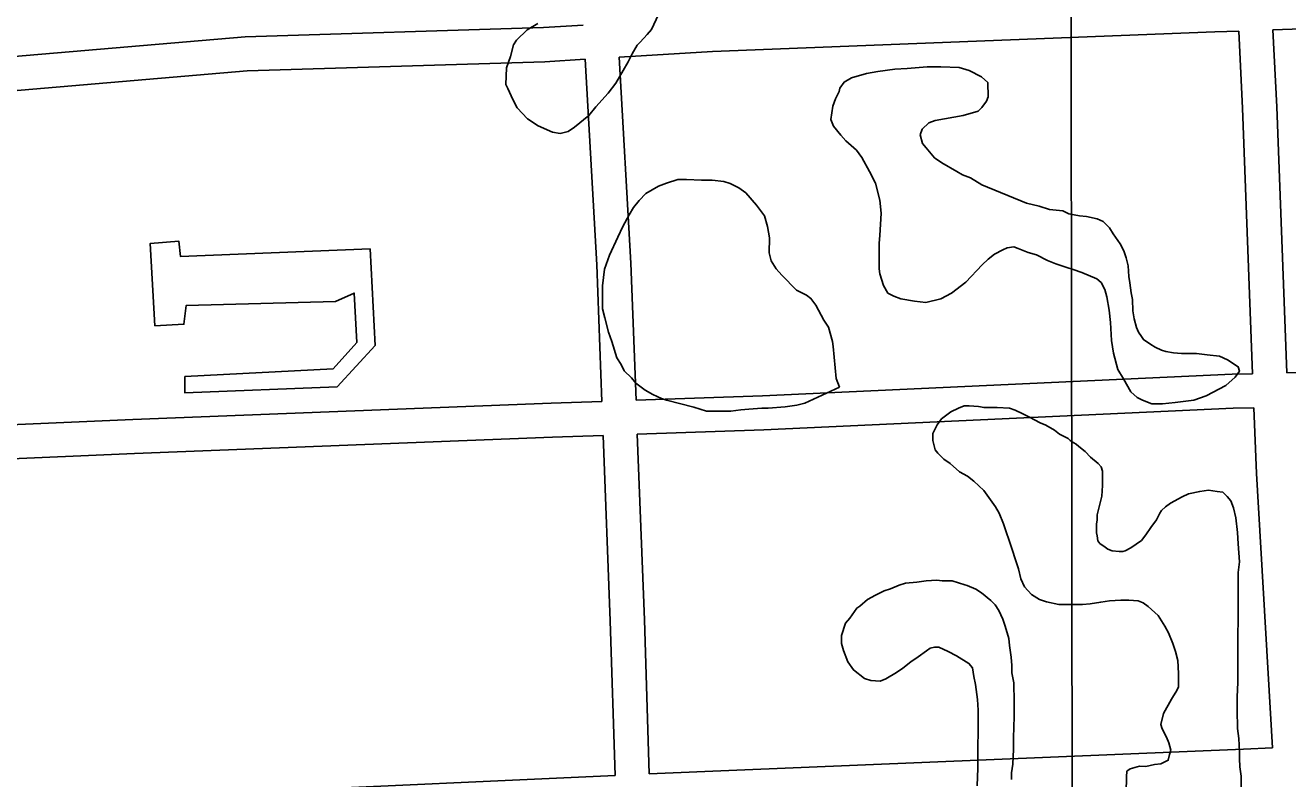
# Model space of a CAD drawing. Extents: x 3313447 to 3351316, y 703786 to 729172.
# Drawn here: x 3332406 to 3333517, y 725465 to 726128 of the extents above; entities that cross this region are included whole.
import ezdxf

# ---------------------------------------------------------------- set-up
doc = ezdxf.new("R2010")
doc.units = 0
for name, color, linetype in [('V-BLDG-OTLN', 7, 'Continuous'), ('V-GRID-MAJR', 7, 'Continuous'), ('V-ROAD-CNTR', 7, 'Continuous'), ('V-SITE-VEGE', 7, 'Continuous')]:
    doc.layers.add(name, color=color, linetype=linetype)

msp = doc.modelspace()

# ---------------------------------------------------------------- linework, layer by layer
at = {"layer": 'V-BLDG-OTLN'}
msp.add_lwpolyline([(3332520.0330000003, 725863.835), (3332516.019, 725936.336), (3332541.136, 725938.144), (3332542.512, 725924.873), (3332709.303, 725931.406), (3332713.748, 725846.584), (3332680.4590000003, 725810.218), (3332546.362, 725804.996), (3332546.412, 725819.209), (3332676.722, 725825.867), (3332697.648, 725849.009), (3332695.43, 725892.603), (3332678.823, 725885.081), (3332547.575, 725881.742), (3332545.6210000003, 725865.1680000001)], close=True, dxfattribs=at)
at = {"layer": 'V-GRID-MAJR'}
msp.add_spline([(3333341.782, 715247.1190000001), (3333332.965, 721308.783), (3333324.149, 727370.476), (3333324.144, 727373.911)], degree=3, dxfattribs=at)
at = {"layer": 'V-ROAD-CNTR'}
for points in [[(3333503.4029557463, 726124.158724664), (3333588.2387860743, 726127.0407188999), (3334311.3063399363, 726155.5336619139)], [(3332355.025252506, 726097.334778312), (3332599.438763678, 726117.951737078), (3332861.7472390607, 726126.134720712), (3332896.744169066, 726128.237716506)], [(3332928.390105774, 726100.08577281), (3333010.4049417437, 726105.0147629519), (3333452.5620574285, 726122.431728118), (3333473.4160157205, 726123.139726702)], [(3333485.678991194, 725821.71632955), (3333476.86600882, 726055.2458624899), (3333473.417015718, 726123.139726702)], [(3333515.672931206, 725822.439328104), (3333506.8379488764, 726056.571859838), (3333503.4039557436, 726124.158724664)], [(3332928.391105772, 726100.08577281), (3332938.6810851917, 725918.9331351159), (3332943.253076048, 725798.3923761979)], [(3332357.5472474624, 726067.4408380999), (3332601.168760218, 726087.9917969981), (3332863.1152363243, 726096.1627806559), (3332898.444165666, 726098.2857764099)], [(3332898.445165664, 726098.286776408), (3332908.7131451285, 725917.5131379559), (3332913.271136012, 725797.357378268)], [(3333515.671931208, 725822.4403281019), (3333587.069788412, 725824.160324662), (3334032.1968981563, 725845.4212821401), (3334282.5303974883, 725856.1502606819), (3334328.2713060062, 725857.9132571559)], [(3332943.25207605, 725798.3913762), (3333054.4728536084, 725802.230368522), (3333467.524027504, 725821.280330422), (3333485.677991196, 725821.7173295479)], [(3332372.20821814, 725775.888421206), (3332500.733961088, 725781.4324101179), (3332868.606225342, 725795.815381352), (3332913.270136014, 725797.35637827)], [(3332944.3900737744, 725768.413436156), (3333055.680851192, 725772.254428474), (3333468.5760254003, 725791.2963903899), (3333486.809988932, 725791.73638951)], [(3333503.198956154, 725492.469988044), (3333488.9939845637, 725733.8885052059), (3333486.8109889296, 725791.7353895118)], [(3332373.500215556, 725745.91648115), (3332501.965958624, 725751.4584700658), (3332869.710223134, 725765.8354413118), (3332914.408133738, 725767.378438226)], [(3332914.408133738, 725767.3794382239), (3332920.598121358, 725604.1807646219), (3332924.9451126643, 725468.2000365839)], [(3332944.3900737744, 725768.414436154), (3332950.580061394, 725605.2287625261), (3332954.91705272, 725469.55703387)], [(3332954.915052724, 725469.556033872), (3333032.047898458, 725473.044026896), (3333477.710007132, 725491.3619902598), (3333503.197956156, 725492.4709880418)], [(3332390.542181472, 725448.811075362), (3332615.6067313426, 725454.210064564), (3332924.9441126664, 725468.2000365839)]]:
    msp.add_lwpolyline(points, dxfattribs=at)
at = {"layer": 'V-SITE-VEGE'}
for points in [[(3332962.96, 726137.601), (3332956.878, 726124.447), (3332953.019, 726120.068), (3332946.957, 726113.5), (3332944.205, 726110.7660000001), (3332939.785, 726103.094), (3332936.468, 726095.969), (3332932.048, 726088.3), (3332925.4250000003, 726077.343), (3332918.808, 726068.582), (3332907.785, 726056.5430000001), (3332901.723, 726048.878), (3332889.058, 726038.49), (3332883.555, 726034.665), (3332876.414, 726033.045), (3332869.83, 726034.165), (3332857.222, 726039.699), (3332847.912, 726045.769), (3332838.612, 726055.681), (3332834.795, 726062.833), (3332830.436, 726072.729), (3332828.8000000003, 726076.028), (3332829.4, 726090.849), (3332832.728, 726100.7170000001), (3332835.509, 726111.139), (3332838.268, 726114.971), (3332847.631, 726124.273), (3332856.983, 726129.731)], [(3333132.953, 726082.121), (3333146.14, 726085.9180000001), (3333156.025, 726087.532), (3333170.855, 726089.676), (3333181.836, 726090.188), (3333199.41, 726091.773), (3333211.487, 726091.732), (3333227.404, 726091.128), (3333236.178, 726088.353), (3333247.139, 726082.827), (3333252.611, 726077.867), (3333253.117, 726065.237), (3333251.4560000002, 726061.4010000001), (3333247.596, 726055.925), (3333244.29, 726052.644), (3333231.1010000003, 726048.845), (3333206.384, 726044.5380000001), (3333200.887, 726042.361), (3333194.827, 726036.893), (3333193.166, 726031.957), (3333195.3370000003, 726024.265), (3333198.614, 726020.4130000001), (3333205.722, 726011.6020000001), (3333212.294, 726007.189), (3333225.4420000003, 725999.457), (3333230.376, 725996.6950000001), (3333237.503, 725993.926), (3333247.362, 725987.853)], [(3333247.362, 725987.853), (3333286.833, 725971.797), (3333297.802, 725969.0160000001), (3333307.127, 725966.2390000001), (3333318.651, 725965.1), (3333324.131, 725962.337), (3333333.458, 725960.658), (3333339.4930000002, 725960.089), (3333348.818, 725957.861), (3333354.3000000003, 725955.647), (3333359.771, 725950.138), (3333363.048, 725944.639), (3333369.054, 725935.832), (3333372.327, 725929.782), (3333374.504, 725923.737), (3333376.1240000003, 725916.593), (3333376.642, 725907.261), (3333377.721, 725901.768), (3333378.788, 725892.98), (3333379.864, 725886.936), (3333380.382, 725877.055), (3333381.455, 725869.9130000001), (3333383.6240000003, 725862.221), (3333385.258, 725858.373), (3333387.988, 725854.518), (3333389.626, 725851.77), (3333396.198, 725847.355), (3333400.034, 725845.147), (3333405.515, 725842.384), (3333409.355, 725841.272), (3333415.937, 725840.152), (3333423.072, 725839.578), (3333436.247, 725839.531), (3333445.576, 725838.403), (3333456.551, 725837.2660000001), (3333463.676, 725833.948), (3333472.988, 725827.878), (3333474.074, 725824.032), (3333470.211, 725818.558), (3333461.952, 725811.447), (3333444.9020000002, 725802.174), (3333433.91, 725798.366), (3333417.434, 725796.228), (3333406.451, 725795.167), (3333397.1180000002, 725795.2000000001), (3333388.895, 725798.522), (3333383.9620000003, 725800.736), (3333378.489, 725805.694), (3333371.9420000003, 725817.243), (3333367.029, 725825.496), (3333363.236, 725839.783), (3333361.626, 725850.769), (3333360.5840000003, 725866.692), (3333359.523, 725877.675), (3333357.366, 725889.21), (3333355.742, 725895.804), (3333352.47, 725901.854), (3333348.6380000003, 725905.159), (3333335.481, 725910.6950000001), (3333327.806, 725913.466), (3333322.321, 725915.131), (3333312.452, 725918.459), (3333305.325, 725921.23), (3333295.4590000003, 725926.205), (3333288.33, 725928.425), (3333279.559, 725931.7490000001), (3333275.723, 725933.407), (3333269.679, 725932.33), (3333265.833, 725930.698), (3333258.681, 725926.878), (3333253.176, 725922.506), (3333247.669, 725917.585), (3333233.344, 725902.263), (3333220.685, 725892.425), (3333211.336, 725887.5160000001), (3333198.149, 725884.268), (3333188.271, 725885.398), (3333176.2, 725887.637), (3333170.171, 725889.853), (3333164.691, 725892.617), (3333160.8710000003, 725899.218), (3333157.611, 725909.657), (3333157.078, 725914.054), (3333157.156, 725936.559), (3333157.727, 725943.148), (3333158.893, 725962.905), (3333157.8340000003, 725974.437), (3333154.043, 725989.273), (3333148.5870000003, 725999.7220000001), (3333142.042, 726011.821), (3333137.1240000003, 726018.426), (3333127.8200000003, 726026.692), (3333123.446, 726031.648), (3333116.884, 726039.357), (3333114.7090000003, 726045.402), (3333116.397, 726056.924), (3333118.615, 726063.505), (3333121.93, 726070.081), (3333122.489, 726072.8250000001), (3333126.35, 726078.299), (3333132.953, 726082.121)], [(3333208.208, 725776.635), (3333212.071, 725782.111), (3333220.326, 725788.122), (3333226.9250000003, 725791.393), (3333231.873, 725793.572), (3333236.264, 725793.558), (3333244.497, 725792.978), (3333249.435, 725791.8640000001), (3333260.963, 725791.8250000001), (3333271.94, 725791.237), (3333276.876, 725789.574), (3333283.452, 725786.259), (3333289.477, 725783.492), (3333298.796, 725778.519), (3333303.7290000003, 725776.307), (3333311.399, 725771.89), (3333315.782, 725768.58), (3333323.451, 725764.712), (3333325.094, 725763.059), (3333328.379, 725760.851), (3333330.5700000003, 725759.745), (3333332.7600000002, 725757.542), (3333338.234, 725753.132), (3333343.157, 725748.174), (3333349.725, 725742.661), (3333352.461, 725739.908), (3333353.5470000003, 725736.06), (3333353.502, 725723.434), (3333352.9220000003, 725714.103), (3333349.023, 725697.65), (3333349.008, 725693.257), (3333348.4450000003, 725689.417), (3333348.419, 725681.731), (3333348.9590000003, 725678.984), (3333349.494, 725674.589), (3333351.132, 725672.39), (3333356.062, 725669.078), (3333358.251, 725667.4230000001), (3333362.089, 725665.765), (3333368.1240000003, 725665.193), (3333371.42, 725665.183), (3333373.617, 725665.724), (3333378.5670000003, 725668.451), (3333387.923, 725675.007), (3333391.7830000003, 725679.935), (3333396.196, 725686.507), (3333401.159, 725693.079), (3333403.926, 725699.108), (3333405.578, 725701.297), (3333408.884, 725704.58), (3333413.287, 725707.857), (3333423.736, 725713.313), (3333429.237, 725716.039), (3333439.125, 725718.199), (3333446.815, 725719.273), (3333454.495, 725718.1460000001), (3333459.435, 725717.581), (3333463.264, 725713.7270000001), (3333466.543, 725709.872), (3333468.718, 725703.8250000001), (3333470.8850000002, 725695.035), (3333472.486, 725681.854), (3333473.003, 725671.97), (3333474.045, 725656.047), (3333472.915, 725646.718)], [(3333374.535, 725453.27), (3333374.582, 725466.9940000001), (3333375.147, 725471.934), (3333377.9, 725474.1190000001), (3333386.143, 725476.2880000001), (3333391.631, 725476.267), (3333399.322, 725477.887), (3333404.8140000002, 725478.4180000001), (3333411.413, 725481.6900000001), (3333412.5270000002, 725486.626), (3333413.639, 725490.466), (3333412.015, 725497.058), (3333409.836, 725502.006), (3333406.017, 725509.156), (3333404.933, 725513.002), (3333407.163, 725522.878), (3333414.342, 725535.479), (3333415.9990000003, 725538.2170000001), (3333418.2060000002, 725541.504), (3333420.416, 725545.889), (3333420.457, 725557.966), (3333419.949, 725569.496), (3333417.778, 725577.186), (3333415.607, 725584.332), (3333411.796, 725593.681), (3333408.521, 725599.729), (3333402.519, 725609.082), (3333393.7630000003, 725616.797), (3333389.381, 725620.104), (3333384.9960000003, 725621.767), (3333376.765, 725622.345), (3333369.626, 725622.3690000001), (3333359.742, 725621.853), (3333352.054, 725620.782), (3333342.715, 725619.1680000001), (3333336.1240000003, 725618.64), (3333315.2660000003, 725618.714), (3333304.292, 725620.946), (3333298.261, 725623.162), (3333291.14, 725627.58), (3333285.123, 725634.188), (3333281.855, 725641.336), (3333279.69, 725650.126), (3333271.541, 725674.858), (3333268.821, 725682.554), (3333266.65, 725689.697), (3333262.839, 725699.042), (3333259.5640000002, 725704.5430000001), (3333249.183, 725718.853), (3333240.428, 725727.116), (3333234.953, 725731.528), (3333227.83, 725735.394), (3333219.62, 725742.56), (3333214.144, 725746.419), (3333208.673, 725751.93), (3333206.486, 725754.683), (3333204.319, 725762.924), (3333204.34, 725768.963), (3333208.208, 725776.635)], [(3333472.915, 725646.718), (3333472.583, 725550.1020000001), (3333471.991, 725537.476), (3333471.952, 725525.948), (3333472.443, 725509.478), (3333473.5130000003, 725500.6900000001), (3333474.02, 725489.159), (3333474, 725483.122), (3333474.524, 725475.982), (3333475.593, 725467.745), (3333475.552, 725455.6680000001)], [(3333243.35, 725459.209), (3333243.952, 725474.58), (3333244.128, 725525.632), (3333243.61, 725534.9670000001), (3333242.011, 725548.148), (3333240.387, 725555.289), (3333239.316, 725562.979), (3333236.035, 725566.834), (3333225.078, 725573.457), (3333217.955, 725577.326), (3333209.734, 725581.196), (3333205.89, 725581.211), (3333202.046, 725580.125), (3333198.7430000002, 725577.9400000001), (3333191.589, 725572.474), (3333184.984, 725568.106), (3333177.833, 725562.642), (3333172.328, 725558.8200000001), (3333162.9760000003, 725553.36), (3333158.028, 725551.181), (3333149.795, 725551.758), (3333144.311, 725553.424), (3333134.4560000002, 725561.142), (3333129.541, 725568.296), (3333125.731, 725578.1900000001), (3333124.105, 725584.236), (3333124.13, 725591.373), (3333127.4620000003, 725602.34), (3333131.318, 725606.719), (3333137.389, 725615.482), (3333140.139, 725617.116), (3333146.7460000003, 725623.133), (3333153.896, 725626.953), (3333161.596, 725630.768), (3333167.091, 725632.3960000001), (3333174.787, 725635.6630000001), (3333180.282, 725637.2930000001), (3333190.168, 725638.356), (3333198.4050000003, 725639.425), (3333207.739, 725639.943), (3333212.677, 725639.376), (3333221.461, 725639.3470000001), (3333232.43, 725636.015), (3333234.6240000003, 725635.456), (3333242.2970000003, 725632.138), (3333247.227, 725628.829), (3333255.4390000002, 725622.212), (3333259.269, 725618.355), (3333262.546, 725613.403), (3333265.813, 725605.709), (3333267.988, 725599.661), (3333271.244, 725588.672), (3333271.772, 725582.63), (3333273.384, 725572.193), (3333273.9080000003, 725565.056), (3333273.886, 725558.47)], [(3333273.886, 725558.47), (3333275.502, 725549.68), (3333275.991, 725532.661), (3333275.948, 725520.035), (3333275.336, 725501.372), (3333275.303, 725491.49), (3333274.707, 725478.3150000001), (3333273.583, 725470.633), (3333273.562, 725464.596)]]:
    msp.add_lwpolyline(points, dxfattribs=at)
msp.add_lwpolyline([(3333122.1350000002, 725809.87), (3333091.892, 725795.7000000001), (3333084.751, 725794.078), (3333074.3140000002, 725792.466), (3333059.489, 725791.4180000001), (3333053.998, 725791.438), (3333042.468, 725790.379), (3333035.329, 725789.855), (3333026.543, 725788.7880000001), (3333005.133, 725788.86), (3332994.164, 725792.192), (3332970.0300000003, 725798.313), (3332965.645, 725799.974), (3332957.972, 725803.296), (3332951.395, 725807.16), (3332943.183, 725813.229), (3332939.357, 725818.183), (3332932.789, 725824.243), (3332930.063, 725829.742), (3332926.242, 725835.794), (3332921.898, 725850.082), (3332919.182, 725858.326), (3332915.932, 725870.964), (3332913.7630000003, 725878.656), (3332913.833, 725898.968), (3332915.531, 725913.783), (3332919.963, 725925.846), (3332927.1550000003, 725941.743), (3332931.579, 725951.059), (3332937.1040000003, 725961.469), (3332940.969, 725968.045), (3332945.931, 725974.066), (3332951.989, 725980.083), (3332962.991, 725986.635), (3332970.139, 725989.355), (3332980.0330000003, 725992.613), (3332987.717, 725992.59), (3333000.889, 725991.995), (3333010.22, 725991.964), (3333020.649, 725990.827), (3333026.131, 725989.162), (3333033.805, 725985.2930000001), (3333039.828, 725980.88), (3333049.122, 725969.87), (3333056.2260000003, 725960.513), (3333058.94, 725951.172), (3333060.554, 725941.284), (3333060.507, 725928.109), (3333062.131, 725920.966), (3333066.497, 725913.814), (3333071.418, 725908.307), (3333084.548, 725895.087), (3333093.318, 725890.666), (3333097.15, 725887.909), (3333101.522, 725881.853), (3333103.701, 725877.454), (3333108.612, 725868.656), (3333112.436, 725862.604), (3333116.235, 725849.964), (3333116.767, 725845.571), (3333119.415, 725817.562)], close=True, dxfattribs=at)

doc.saveas('drawing.dxf')
